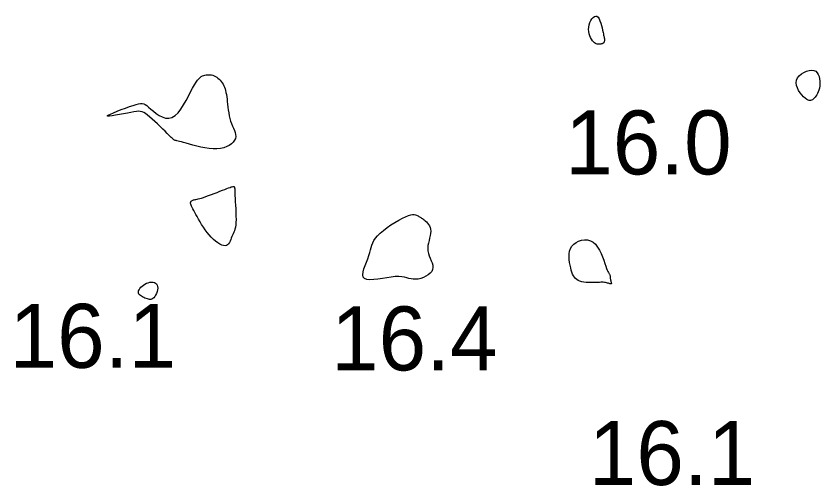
# Model space of a CAD drawing. Extents: x 3040093 to 3056816, y 408076 to 509144.
# Drawn here: x 3045926.9 to 3045989.7, y 434511.5 to 434548.3 of the extents above; entities that cross this region are included whole.
import ezdxf

# ---------------------------------------------------------------- set-up
doc = ezdxf.new("R2010")
doc.units = 0
doc.layers.add('V-CHAN-CONT-EL17', color=7, linetype='Continuous')
doc.layers.add('V-TOPO-SOUN-0610', color=7, linetype='Continuous')

msp = doc.modelspace()

# ---------------------------------------------------------------- linework, layer by layer
at = {"layer": 'V-CHAN-CONT-EL17'}
for points in [[(3045971.703, 434547.579), (3045971.76, 434547.752), (3045971.834, 434547.911), (3045971.921, 434548.049), (3045972.017, 434548.16), (3045972.118, 434548.234), (3045972.218, 434548.266), (3045972.314, 434548.247), (3045972.401, 434548.173), (3045972.48, 434548.053), (3045972.55, 434547.897), (3045972.612, 434547.718), (3045972.667, 434547.527), (3045972.714, 434547.335), (3045972.755, 434547.154), (3045972.788, 434546.994), (3045972.816, 434546.866), (3045972.838, 434546.766), (3045972.854, 434546.69), (3045972.867, 434546.633), (3045972.877, 434546.591), (3045972.884, 434546.558), (3045972.889, 434546.53), (3045972.893, 434546.502), (3045972.896, 434546.47), (3045972.899, 434546.434), (3045972.9, 434546.396), (3045972.899, 434546.357), (3045972.895, 434546.318), (3045972.889, 434546.28), (3045972.878, 434546.244), (3045972.863, 434546.211), (3045972.843, 434546.183), (3045972.818, 434546.159), (3045972.789, 434546.139), (3045972.755, 434546.122), (3045972.717, 434546.107), (3045972.674, 434546.094), (3045972.626, 434546.083), (3045972.575, 434546.073), (3045972.519, 434546.064), (3045972.46, 434546.058), (3045972.397, 434546.058), (3045972.331, 434546.067), (3045972.262, 434546.087), (3045972.19, 434546.122), (3045972.116, 434546.174), (3045972.04, 434546.245), (3045971.963, 434546.338), (3045971.887, 434546.451), (3045971.817, 434546.582), (3045971.755, 434546.727), (3045971.706, 434546.884), (3045971.673, 434547.05), (3045971.659, 434547.224), (3045971.669, 434547.401)], [(3045937.023, 434540.645), (3045936.886, 434540.728), (3045936.756, 434540.783), (3045936.624, 434540.813), (3045936.48, 434540.821), (3045936.316, 434540.81), (3045936.122, 434540.782), (3045935.888, 434540.739), (3045935.61, 434540.686), (3045935.305, 434540.627), (3045934.992, 434540.568), (3045934.692, 434540.515), (3045934.426, 434540.473), (3045934.216, 434540.447), (3045934.081, 434540.444), (3045934.042, 434540.47), (3045934.113, 434540.526), (3045934.28, 434540.61), (3045934.521, 434540.713), (3045934.814, 434540.829), (3045935.137, 434540.951), (3045935.468, 434541.072), (3045935.787, 434541.185), (3045936.071, 434541.283), (3045936.304, 434541.36), (3045936.491, 434541.413), (3045936.644, 434541.441), (3045936.773, 434541.443), (3045936.89, 434541.417), (3045937.004, 434541.361), (3045937.128, 434541.273), (3045937.271, 434541.154), (3045937.443, 434541.002), (3045937.641, 434540.833), (3045937.86, 434540.661), (3045938.095, 434540.504), (3045938.341, 434540.377), (3045938.594, 434540.296), (3045938.847, 434540.278), (3045939.097, 434540.339), (3045939.339, 434540.489), (3045939.572, 434540.715), (3045939.793, 434541), (3045940.004, 434541.323), (3045940.202, 434541.668), (3045940.386, 434542.015), (3045940.556, 434542.346), (3045940.711, 434542.642), (3045940.85, 434542.89), (3045940.976, 434543.09), (3045941.09, 434543.249), (3045941.195, 434543.371), (3045941.294, 434543.464), (3045941.389, 434543.532), (3045941.482, 434543.582), (3045941.577, 434543.619), (3045941.674, 434543.647), (3045941.775, 434543.668), (3045941.878, 434543.68), (3045941.982, 434543.684), (3045942.087, 434543.678), (3045942.192, 434543.661), (3045942.297, 434543.634), (3045942.4, 434543.596), (3045942.501, 434543.546), (3045942.599, 434543.485), (3045942.694, 434543.414), (3045942.784, 434543.333), (3045942.87, 434543.244), (3045942.95, 434543.148), (3045943.024, 434543.044), (3045943.09, 434542.935), (3045943.149, 434542.821), (3045943.2, 434542.701), (3045943.246, 434542.573), (3045943.285, 434542.436), (3045943.32, 434542.289), (3045943.35, 434542.131), (3045943.377, 434541.961), (3045943.401, 434541.777), (3045943.424, 434541.578), (3045943.446, 434541.368), (3045943.47, 434541.15), (3045943.498, 434540.927), (3045943.531, 434540.702), (3045943.571, 434540.479), (3045943.62, 434540.262), (3045943.68, 434540.053), (3045943.751, 434539.856), (3045943.829, 434539.669), (3045943.905, 434539.492), (3045943.975, 434539.323), (3045944.031, 434539.161), (3045944.067, 434539.005), (3045944.076, 434538.853), (3045944.051, 434538.703), (3045943.988, 434538.556), (3045943.887, 434538.414), (3045943.75, 434538.282), (3045943.58, 434538.162), (3045943.379, 434538.06), (3045943.149, 434537.978), (3045942.893, 434537.92), (3045942.612, 434537.89), (3045942.31, 434537.891), (3045941.994, 434537.918), (3045941.671, 434537.966), (3045941.349, 434538.029), (3045941.035, 434538.102), (3045940.737, 434538.179), (3045940.462, 434538.254), (3045940.218, 434538.322), (3045940.011, 434538.378), (3045939.839, 434538.423), (3045939.697, 434538.46), (3045939.581, 434538.489), (3045939.488, 434538.513), (3045939.413, 434538.534), (3045939.352, 434538.553), (3045939.301, 434538.573), (3045939.255, 434538.595), (3045939.212, 434538.623), (3045939.165, 434538.66), (3045939.11, 434538.71), (3045939.043, 434538.775), (3045938.959, 434538.859), (3045938.854, 434538.966), (3045938.722, 434539.098), (3045938.562, 434539.257), (3045938.378, 434539.438), (3045938.178, 434539.632), (3045937.968, 434539.832), (3045937.756, 434540.029), (3045937.549, 434540.217), (3045937.353, 434540.387), (3045937.176, 434540.532)], [(3045988.464, 434541.956), (3045988.328, 434542.102), (3045988.197, 434542.27), (3045988.078, 434542.455), (3045987.982, 434542.65), (3045987.918, 434542.851), (3045987.894, 434543.052), (3045987.92, 434543.246), (3045988.001, 434543.429), (3045988.13, 434543.597), (3045988.296, 434543.743), (3045988.486, 434543.865), (3045988.689, 434543.957), (3045988.895, 434544.016), (3045989.091, 434544.036), (3045989.266, 434544.014), (3045989.412, 434543.947), (3045989.527, 434543.84), (3045989.616, 434543.701), (3045989.679, 434543.539), (3045989.719, 434543.36), (3045989.74, 434543.173), (3045989.742, 434542.986), (3045989.729, 434542.805), (3045989.703, 434542.638), (3045989.665, 434542.486), (3045989.617, 434542.347), (3045989.562, 434542.221), (3045989.5, 434542.109), (3045989.434, 434542.008), (3045989.365, 434541.919), (3045989.295, 434541.841), (3045989.225, 434541.773), (3045989.153, 434541.72), (3045989.079, 434541.682), (3045988.999, 434541.664), (3045988.913, 434541.667), (3045988.818, 434541.696), (3045988.712, 434541.751), (3045988.594, 434541.838)], [(3045940.551, 434533.681), (3045940.56, 434533.73), (3045940.58, 434533.771), (3045940.608, 434533.807), (3045940.643, 434533.836), (3045940.685, 434533.86), (3045940.733, 434533.88), (3045940.785, 434533.897), (3045940.841, 434533.91), (3045940.903, 434533.922), (3045940.974, 434533.935), (3045941.057, 434533.952), (3045941.155, 434533.973), (3045941.271, 434534.002), (3045941.407, 434534.041), (3045941.567, 434534.091), (3045941.752, 434534.154), (3045941.957, 434534.228), (3045942.175, 434534.309), (3045942.399, 434534.395), (3045942.624, 434534.482), (3045942.842, 434534.567), (3045943.046, 434534.648), (3045943.232, 434534.721), (3045943.392, 434534.783), (3045943.528, 434534.834), (3045943.641, 434534.875), (3045943.735, 434534.906), (3045943.81, 434534.927), (3045943.869, 434534.938), (3045943.914, 434534.94), (3045943.948, 434534.932), (3045943.971, 434534.915), (3045943.986, 434534.885), (3045943.995, 434534.838), (3045944, 434534.772), (3045944.002, 434534.681), (3045944.005, 434534.563), (3045944.009, 434534.413), (3045944.016, 434534.228), (3045944.029, 434534.006), (3045944.045, 434533.754), (3045944.062, 434533.482), (3045944.079, 434533.198), (3045944.093, 434532.913), (3045944.102, 434532.635), (3045944.103, 434532.373), (3045944.096, 434532.138), (3045944.078, 434531.935), (3045944.05, 434531.761), (3045944.014, 434531.612), (3045943.973, 434531.481), (3045943.927, 434531.364), (3045943.878, 434531.254), (3045943.828, 434531.146), (3045943.78, 434531.035), (3045943.733, 434530.917), (3045943.686, 434530.796), (3045943.636, 434530.677), (3045943.581, 434530.566), (3045943.517, 434530.468), (3045943.442, 434530.389), (3045943.354, 434530.335), (3045943.248, 434530.312), (3045943.125, 434530.322), (3045942.985, 434530.366), (3045942.832, 434530.439), (3045942.671, 434530.54), (3045942.503, 434530.666), (3045942.333, 434530.813), (3045942.164, 434530.979), (3045941.999, 434531.162), (3045941.841, 434531.357), (3045941.691, 434531.562), (3045941.549, 434531.772), (3045941.416, 434531.984), (3045941.29, 434532.193), (3045941.174, 434532.395), (3045941.067, 434532.587), (3045940.969, 434532.764), (3045940.88, 434532.924), (3045940.802, 434533.066), (3045940.733, 434533.191), (3045940.675, 434533.303), (3045940.627, 434533.4), (3045940.591, 434533.486), (3045940.566, 434533.56), (3045940.553, 434533.625)], [(3045954.561, 434529.784), (3045954.617, 434529.993), (3045954.666, 434530.186), (3045954.719, 434530.37), (3045954.785, 434530.548), (3045954.874, 434530.726), (3045954.996, 434530.908), (3045955.161, 434531.1), (3045955.376, 434531.304), (3045955.631, 434531.516), (3045955.915, 434531.729), (3045956.216, 434531.936), (3045956.524, 434532.132), (3045956.825, 434532.31), (3045957.109, 434532.462), (3045957.363, 434532.584), (3045957.579, 434532.67), (3045957.758, 434532.723), (3045957.905, 434532.748), (3045958.026, 434532.752), (3045958.124, 434532.738), (3045958.204, 434532.712), (3045958.272, 434532.679), (3045958.331, 434532.644), (3045958.387, 434532.611), (3045958.441, 434532.579), (3045958.494, 434532.548), (3045958.548, 434532.514), (3045958.606, 434532.477), (3045958.667, 434532.435), (3045958.735, 434532.385), (3045958.81, 434532.326), (3045958.893, 434532.257), (3045958.98, 434532.177), (3045959.067, 434532.085), (3045959.148, 434531.982), (3045959.22, 434531.867), (3045959.278, 434531.739), (3045959.316, 434531.599), (3045959.33, 434531.446), (3045959.317, 434531.28), (3045959.284, 434531.102), (3045959.238, 434530.916), (3045959.188, 434530.722), (3045959.14, 434530.523), (3045959.104, 434530.321), (3045959.086, 434530.118), (3045959.096, 434529.916), (3045959.137, 434529.717), (3045959.202, 434529.522), (3045959.279, 434529.332), (3045959.359, 434529.146), (3045959.429, 434528.966), (3045959.479, 434528.792), (3045959.497, 434528.624), (3045959.473, 434528.464), (3045959.399, 434528.312), (3045959.281, 434528.17), (3045959.127, 434528.042), (3045958.947, 434527.929), (3045958.749, 434527.835), (3045958.543, 434527.762), (3045958.337, 434527.712), (3045958.141, 434527.689), (3045957.96, 434527.692), (3045957.789, 434527.718), (3045957.622, 434527.757), (3045957.449, 434527.802), (3045957.263, 434527.847), (3045957.057, 434527.883), (3045956.822, 434527.903), (3045956.551, 434527.9), (3045956.24, 434527.869), (3045955.901, 434527.818), (3045955.548, 434527.759), (3045955.199, 434527.703), (3045954.869, 434527.662), (3045954.573, 434527.648), (3045954.328, 434527.67), (3045954.149, 434527.741), (3045954.047, 434527.869), (3045954.013, 434528.046), (3045954.033, 434528.262), (3045954.096, 434528.507), (3045954.186, 434528.769), (3045954.291, 434529.038), (3045954.397, 434529.303), (3045954.49, 434529.555)], [(3045970.734, 434527.664), (3045970.635, 434527.749), (3045970.55, 434527.849), (3045970.477, 434527.965), (3045970.415, 434528.098), (3045970.359, 434528.247), (3045970.309, 434528.414), (3045970.261, 434528.597), (3045970.215, 434528.797), (3045970.175, 434529.01), (3045970.145, 434529.231), (3045970.132, 434529.454), (3045970.14, 434529.675), (3045970.176, 434529.889), (3045970.244, 434530.091), (3045970.35, 434530.275), (3045970.496, 434530.437), (3045970.677, 434530.573), (3045970.884, 434530.678), (3045971.109, 434530.748), (3045971.342, 434530.779), (3045971.577, 434530.766), (3045971.804, 434530.704), (3045972.014, 434530.591), (3045972.202, 434530.424), (3045972.367, 434530.213), (3045972.512, 434529.97), (3045972.638, 434529.708), (3045972.747, 434529.439), (3045972.843, 434529.176), (3045972.926, 434528.931), (3045972.999, 434528.716), (3045973.064, 434528.542), (3045973.121, 434528.404), (3045973.17, 434528.299), (3045973.213, 434528.219), (3045973.248, 434528.16), (3045973.278, 434528.115), (3045973.301, 434528.079), (3045973.318, 434528.046), (3045973.33, 434528.011), (3045973.338, 434527.973), (3045973.342, 434527.933), (3045973.345, 434527.89), (3045973.348, 434527.845), (3045973.352, 434527.797), (3045973.357, 434527.746), (3045973.366, 434527.693), (3045973.379, 434527.637), (3045973.395, 434527.58), (3045973.412, 434527.525), (3045973.426, 434527.473), (3045973.437, 434527.426), (3045973.442, 434527.386), (3045973.44, 434527.356), (3045973.427, 434527.336), (3045973.402, 434527.328), (3045973.367, 434527.331), (3045973.322, 434527.342), (3045973.268, 434527.359), (3045973.205, 434527.38), (3045973.137, 434527.401), (3045973.062, 434527.422), (3045972.983, 434527.438), (3045972.9, 434527.449), (3045972.812, 434527.456), (3045972.719, 434527.458), (3045972.618, 434527.456), (3045972.509, 434527.453), (3045972.39, 434527.448), (3045972.26, 434527.443), (3045972.118, 434527.438), (3045971.963, 434527.435), (3045971.799, 434527.435), (3045971.63, 434527.44), (3045971.46, 434527.451), (3045971.293, 434527.47), (3045971.133, 434527.5), (3045970.984, 434527.541), (3045970.85, 434527.595)], [(3045936.892, 434526.265), (3045936.799, 434526.31), (3045936.712, 434526.359), (3045936.633, 434526.412), (3045936.567, 434526.471), (3045936.516, 434526.537), (3045936.485, 434526.609), (3045936.476, 434526.689), (3045936.492, 434526.778), (3045936.531, 434526.872), (3045936.592, 434526.968), (3045936.67, 434527.064), (3045936.764, 434527.156), (3045936.871, 434527.241), (3045936.988, 434527.317), (3045937.112, 434527.379), (3045937.241, 434527.426), (3045937.371, 434527.457), (3045937.499, 434527.469), (3045937.619, 434527.463), (3045937.728, 434527.438), (3045937.823, 434527.392), (3045937.899, 434527.326), (3045937.952, 434527.238), (3045937.979, 434527.128), (3045937.983, 434527.001), (3045937.967, 434526.865), (3045937.932, 434526.725), (3045937.883, 434526.587), (3045937.823, 434526.458), (3045937.753, 434526.344), (3045937.678, 434526.251), (3045937.6, 434526.184), (3045937.519, 434526.142), (3045937.436, 434526.12), (3045937.35, 434526.117), (3045937.262, 434526.129), (3045937.172, 434526.153), (3045937.08, 434526.186), (3045936.987, 434526.224)]]:
    msp.add_lwpolyline(points, close=True, dxfattribs=at)

# ---------------------------------------------------------------- texts
at = {"layer": 'V-TOPO-SOUN-0610'}
for s, p in [('16.0 ', (3045969.833, 434535.89)), ('16.1 ', (3045926.403, 434520.77)), ('16.4 ', (3045951.533, 434520.57)), ('16.1 ', (3045971.673, 434511.61))]:
    msp.add_text(s, height=5, dxfattribs=at).set_placement(p)

doc.saveas('drawing.dxf')
